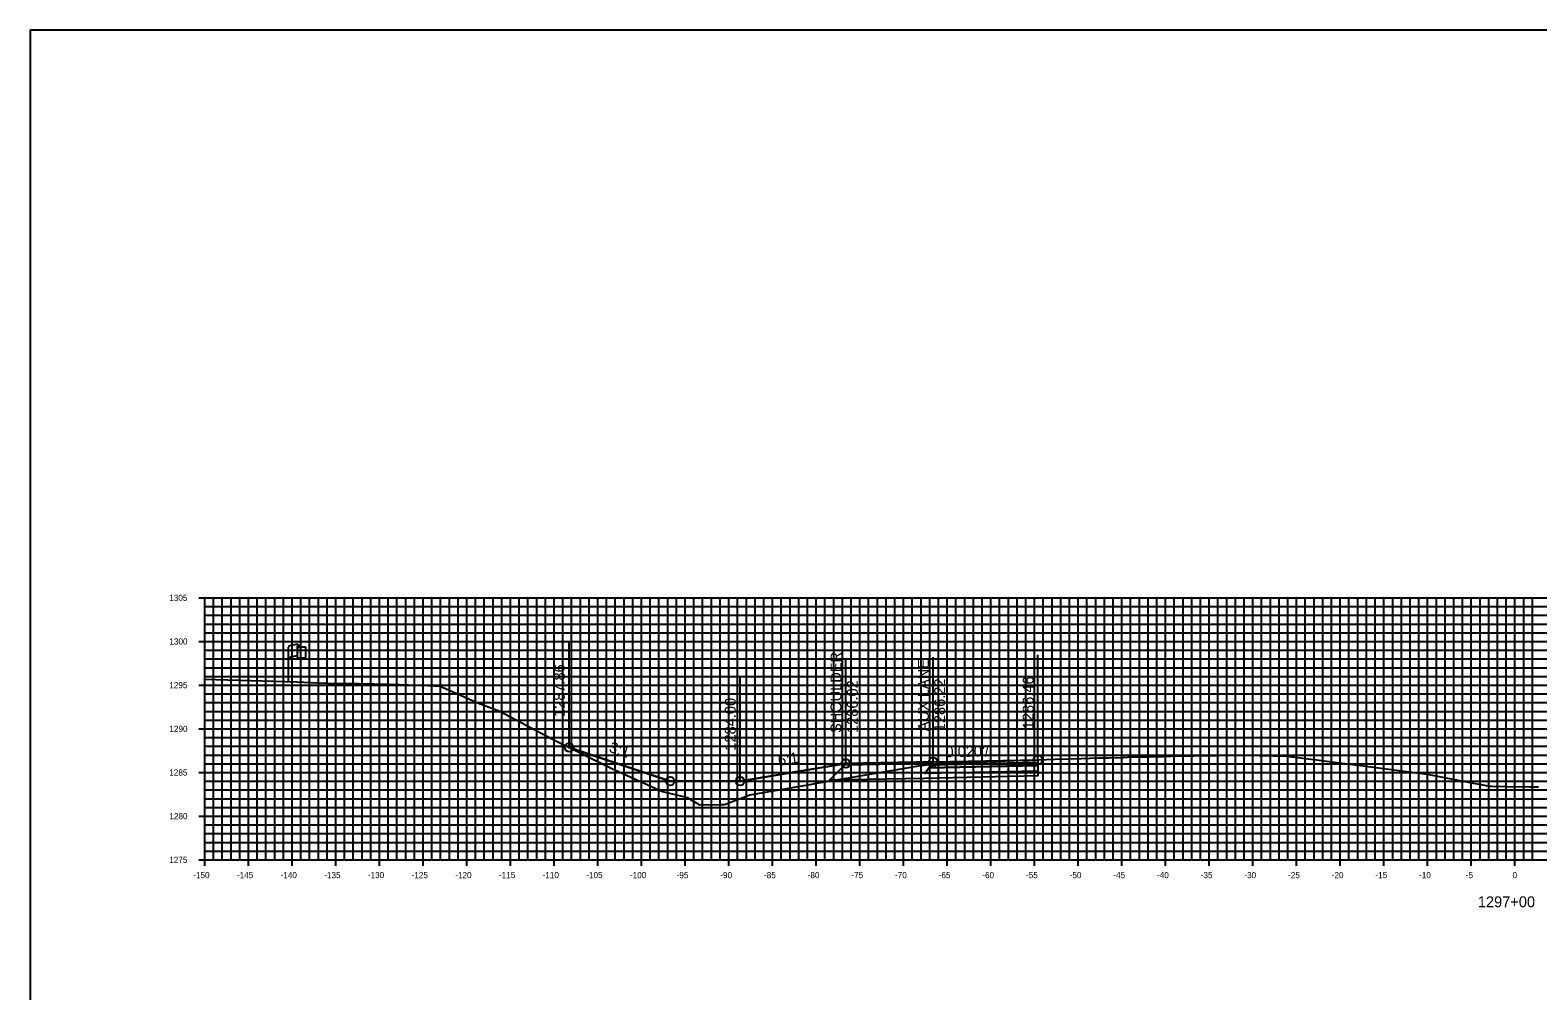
# Model space of a CAD drawing. Extents: x 674939 to 678919, y 750652 to 765176.
# Drawn here: x 678578.5 to 678751.2, y 763916.3 to 764026.3 of the extents above; entities that cross this region are included whole.
import ezdxf

# ---------------------------------------------------------------- set-up
doc = ezdxf.new("R2010")
doc.units = 0
for name, color, linetype in [('R_Alt Surface', 7, 'Continuous'), ('R_Axis', 7, 'Continuous'), ('R_Axis Annot', 7, 'Continuous'), ('R_Exist Surface', 7, 'Continuous'), ('R_Fin Surface', 7, 'Continuous'), ('R_Grid', 7, 'Continuous'), ('R_No Plot', 7, 'Continuous'), ('R_Xsect Elev', 7, 'Continuous'), ('R_Xsect Slope', 7, 'Continuous'), ('S_EXIST_ROW', 7, 'Continuous')]:
    doc.layers.add(name, color=color, linetype=linetype)

msp = doc.modelspace()

# ---------------------------------------------------------------- linework, layer by layer
for points in [[(678659.81, 763940.29), (678651.81, 763940.29), (678640.24, 763944.14)], [(678671.92, 763942.31), (678659.81, 763940.29)]]:
    msp.add_lwpolyline(points)
at = {"layer": 'R_Alt Surface'}
msp.add_lwpolyline([(678693.92, 763941.43), (678693.92, 763940.89), (678680.92, 763940.62), (678670.04, 763940.4), (678671.8, 763942.15)], dxfattribs=at)
for points in [[(678693.92, 763942.09), (678693.92, 763941.43), (678680.92, 763941.16), (678681.42, 763941.83)], [(678693.92, 763942.42), (678693.92, 763942.09), (678681.42, 763941.83), (678681.67, 763942.17)]]:
    msp.add_lwpolyline(points, close=True, dxfattribs=at)
at = {"layer": 'R_Axis'}
for p, q in [((678597.83, 763961.29), (678599.23, 763961.29)), ((678598.53, 763931.29), (678598.53, 763961.29)), ((678598.53, 763960.29), (678598.88, 763960.29)), ((678598.53, 763959.29), (678598.88, 763959.29)), ((678598.53, 763958.29), (678598.88, 763958.29)), ((678598.53, 763957.29), (678598.88, 763957.29)), ((678597.83, 763956.29), (678599.23, 763956.29)), ((678598.53, 763955.29), (678598.88, 763955.29)), ((678598.53, 763954.29), (678598.88, 763954.29)), ((678598.53, 763953.29), (678598.88, 763953.29)), ((678598.53, 763952.29), (678598.88, 763952.29)), ((678597.83, 763951.29), (678599.23, 763951.29)), ((678598.53, 763950.29), (678598.88, 763950.29)), ((678598.53, 763949.29), (678598.88, 763949.29)), ((678598.53, 763948.29), (678598.88, 763948.29)), ((678598.53, 763947.29), (678598.88, 763947.29)), ((678597.83, 763946.29), (678599.23, 763946.29)), ((678598.53, 763945.29), (678598.88, 763945.29)), ((678598.53, 763944.29), (678598.88, 763944.29)), ((678598.53, 763943.29), (678598.88, 763943.29)), ((678598.53, 763942.29), (678598.88, 763942.29)), ((678597.83, 763941.29), (678599.23, 763941.29)), ((678598.53, 763940.29), (678598.88, 763940.29)), ((678598.53, 763939.29), (678598.88, 763939.29)), ((678598.53, 763938.29), (678598.88, 763938.29)), ((678598.53, 763937.29), (678598.88, 763937.29)), ((678597.83, 763936.29), (678599.23, 763936.29)), ((678598.53, 763935.29), (678598.88, 763935.29)), ((678598.53, 763934.29), (678598.88, 763934.29)), ((678598.53, 763933.29), (678598.88, 763933.29)), ((678597.83, 763931.29), (678599.23, 763931.29)), ((678598.53, 763932.29), (678598.88, 763932.29)), ((678598.53, 763930.59), (678598.53, 763931.99)), ((678598.53, 763931.29), (678898.53, 763931.29)), ((678603.53, 763930.59), (678603.53, 763931.99)), ((678608.53, 763930.59), (678608.53, 763931.99)), ((678613.53, 763930.59), (678613.53, 763931.99)), ((678618.53, 763930.59), (678618.53, 763931.99)), ((678623.53, 763930.59), (678623.53, 763931.99)), ((678628.53, 763930.59), (678628.53, 763931.99)), ((678633.53, 763930.59), (678633.53, 763931.99)), ((678638.53, 763930.59), (678638.53, 763931.99)), ((678643.53, 763930.59), (678643.53, 763931.99)), ((678648.53, 763930.59), (678648.53, 763931.99)), ((678653.53, 763930.59), (678653.53, 763931.99)), ((678658.53, 763930.59), (678658.53, 763931.99)), ((678663.53, 763930.59), (678663.53, 763931.99)), ((678668.53, 763930.59), (678668.53, 763931.99)), ((678673.53, 763930.59), (678673.53, 763931.99)), ((678678.53, 763930.59), (678678.53, 763931.99)), ((678683.53, 763930.59), (678683.53, 763931.99)), ((678688.53, 763930.59), (678688.53, 763931.99)), ((678693.53, 763930.59), (678693.53, 763931.99)), ((678698.53, 763930.59), (678698.53, 763931.99)), ((678703.53, 763930.59), (678703.53, 763931.99)), ((678708.53, 763930.59), (678708.53, 763931.99)), ((678713.53, 763930.59), (678713.53, 763931.99)), ((678718.53, 763930.59), (678718.53, 763931.99)), ((678723.53, 763930.59), (678723.53, 763931.99)), ((678728.53, 763930.59), (678728.53, 763931.99)), ((678733.53, 763930.59), (678733.53, 763931.99)), ((678738.53, 763930.59), (678738.53, 763931.99)), ((678743.53, 763930.59), (678743.53, 763931.99)), ((678748.53, 763930.59), (678748.53, 763931.99))]:
    msp.add_line(p, q, dxfattribs=at)
at = {"layer": 'R_Exist Surface'}
msp.add_lwpolyline([(678598.53, 763951.98), (678609.05, 763951.66), (678611.47, 763951.57), (678613.73, 763951.48), (678616.14, 763951.49), (678619.68, 763951.39), (678624.08, 763951.24), (678625.49, 763951.18), (678629.87, 763949.24), (678632.3, 763948.31), (678638.32, 763945.09), (678645.13, 763941.74), (678650.93, 763939.11), (678652.55, 763938.72), (678653.76, 763938.42), (678654.86, 763937.77), (678655.21, 763937.58), (678657.46, 763937.62), (678658.02, 763937.63), (678658.84, 763937.93), (678660.92, 763938.72), (678667.83, 763939.91), (678668.6, 763940.05), (678669.53, 763940.21), (678680.51, 763942.1), (678682.23, 763942.27), (678683.72, 763942.39), (678684.2, 763942.42), (678684.9, 763942.44), (678686.23, 763942.5), (678687.01, 763942.51), (678690.22, 763942.62), (678692.1, 763942.69), (678692.96, 763942.72), (678693.92, 763942.75), (678695.85, 763942.8), (678698.9, 763942.89), (678700.9, 763942.96), (678702.01, 763942.97), (678703.61, 763943.01), (678703.72, 763942.99), (678704.17, 763943.03), (678706.51, 763943.1), (678708.28, 763943.14), (678710.06, 763943.18), (678711.83, 763943.21), (678714.4, 763943.25), (678715.73, 763943.27), (678716.17, 763943.28), (678717.49, 763943.29), (678718.37, 763943.28), (678718.47, 763943.28), (678718.81, 763943.27), (678719.26, 763943.25), (678719.48, 763943.23), (678720.82, 763943.21), (678721.79, 763943.2), (678722.13, 763943.18), (678722.39, 763943.15), (678726.13, 763942.69), (678726.96, 763942.58), (678732.35, 763941.9), (678738.49, 763941.11), (678743.19, 763940.19), (678745.64, 763939.71), (678745.94, 763939.71), (678749.06, 763939.65), (678749.86, 763939.67), (678750.25, 763939.66), (678751.21, 763939.64)], dxfattribs=at)
at = {"layer": 'R_Fin Surface'}
for points in [[(678640.24, 763944.14), (678651.81, 763940.29), (678659.81, 763940.29), (678671.92, 763942.31), (678681.92, 763942.51), (678693.92, 763942.75)], [(678671.92, 763942.31), (678681.92, 763942.51), (678693.92, 763942.75)], [(678671.92, 763942.31), (678671.92, 763942.31)]]:
    msp.add_lwpolyline(points, dxfattribs=at)
for points in [[(678681.92, 763942.51), (678671.92, 763942.31), (678671.8, 763942.15), (678681.8, 763942.35)], [(678693.92, 763942.75), (678693.92, 763942.42), (678681.67, 763942.17), (678681.92, 763942.51)]]:
    msp.add_lwpolyline(points, close=True, dxfattribs=at)
at = {"layer": 'R_Grid'}
for p, q in [((678598.53, 763961.29), (678898.53, 763961.29)), ((678598.53, 763931.29), (678598.53, 763961.29)), ((678599.53, 763931.29), (678599.53, 763961.29)), ((678600.53, 763931.29), (678600.53, 763961.29)), ((678601.53, 763931.29), (678601.53, 763961.29)), ((678602.53, 763931.29), (678602.53, 763961.29)), ((678603.53, 763931.29), (678603.53, 763961.29)), ((678604.53, 763931.29), (678604.53, 763961.29)), ((678605.53, 763931.29), (678605.53, 763961.29)), ((678606.53, 763931.29), (678606.53, 763961.29)), ((678607.53, 763931.29), (678607.53, 763961.29)), ((678608.53, 763931.29), (678608.53, 763961.29)), ((678609.53, 763931.29), (678609.53, 763961.29)), ((678610.53, 763931.29), (678610.53, 763961.29)), ((678611.53, 763931.29), (678611.53, 763961.29)), ((678612.53, 763931.29), (678612.53, 763961.29)), ((678613.53, 763931.29), (678613.53, 763961.29)), ((678614.53, 763931.29), (678614.53, 763961.29)), ((678615.53, 763931.29), (678615.53, 763961.29)), ((678616.53, 763931.29), (678616.53, 763961.29)), ((678617.53, 763931.29), (678617.53, 763961.29)), ((678618.53, 763931.29), (678618.53, 763961.29)), ((678619.53, 763931.29), (678619.53, 763961.29)), ((678620.53, 763931.29), (678620.53, 763961.29)), ((678621.53, 763931.29), (678621.53, 763961.29)), ((678622.53, 763931.29), (678622.53, 763961.29)), ((678623.53, 763931.29), (678623.53, 763961.29)), ((678624.53, 763931.29), (678624.53, 763961.29)), ((678625.53, 763931.29), (678625.53, 763961.29)), ((678626.53, 763931.29), (678626.53, 763961.29)), ((678627.53, 763931.29), (678627.53, 763961.29)), ((678628.53, 763931.29), (678628.53, 763961.29)), ((678629.53, 763931.29), (678629.53, 763961.29)), ((678630.53, 763931.29), (678630.53, 763961.29)), ((678631.53, 763931.29), (678631.53, 763961.29)), ((678632.53, 763931.29), (678632.53, 763961.29)), ((678633.53, 763931.29), (678633.53, 763961.29)), ((678634.53, 763931.29), (678634.53, 763961.29)), ((678635.53, 763931.29), (678635.53, 763961.29)), ((678636.53, 763931.29), (678636.53, 763961.29)), ((678637.53, 763931.29), (678637.53, 763961.29)), ((678638.53, 763931.29), (678638.53, 763961.29)), ((678639.53, 763931.29), (678639.53, 763961.29)), ((678640.53, 763931.29), (678640.53, 763961.29)), ((678641.53, 763931.29), (678641.53, 763961.29)), ((678642.53, 763931.29), (678642.53, 763961.29)), ((678643.53, 763931.29), (678643.53, 763961.29)), ((678644.53, 763931.29), (678644.53, 763961.29)), ((678645.53, 763931.29), (678645.53, 763961.29)), ((678646.53, 763931.29), (678646.53, 763961.29)), ((678647.53, 763931.29), (678647.53, 763961.29)), ((678648.53, 763931.29), (678648.53, 763961.29)), ((678649.53, 763931.29), (678649.53, 763961.29)), ((678650.53, 763931.29), (678650.53, 763961.29)), ((678651.53, 763931.29), (678651.53, 763961.29)), ((678652.53, 763931.29), (678652.53, 763961.29)), ((678653.53, 763931.29), (678653.53, 763961.29)), ((678654.53, 763931.29), (678654.53, 763961.29)), ((678655.53, 763931.29), (678655.53, 763961.29)), ((678656.53, 763931.29), (678656.53, 763961.29)), ((678657.53, 763931.29), (678657.53, 763961.29)), ((678658.53, 763931.29), (678658.53, 763961.29)), ((678659.53, 763931.29), (678659.53, 763961.29)), ((678660.53, 763931.29), (678660.53, 763961.29)), ((678661.53, 763931.29), (678661.53, 763961.29)), ((678662.53, 763931.29), (678662.53, 763961.29)), ((678663.53, 763931.29), (678663.53, 763961.29)), ((678664.53, 763931.29), (678664.53, 763961.29)), ((678665.53, 763931.29), (678665.53, 763961.29)), ((678666.53, 763931.29), (678666.53, 763961.29)), ((678667.53, 763931.29), (678667.53, 763961.29)), ((678668.53, 763931.29), (678668.53, 763961.29)), ((678669.53, 763931.29), (678669.53, 763961.29)), ((678670.53, 763931.29), (678670.53, 763961.29)), ((678671.53, 763931.29), (678671.53, 763961.29)), ((678672.53, 763931.29), (678672.53, 763961.29)), ((678673.53, 763931.29), (678673.53, 763961.29)), ((678674.53, 763931.29), (678674.53, 763961.29)), ((678675.53, 763931.29), (678675.53, 763961.29)), ((678676.53, 763931.29), (678676.53, 763961.29)), ((678677.53, 763931.29), (678677.53, 763961.29)), ((678678.53, 763931.29), (678678.53, 763961.29)), ((678679.53, 763931.29), (678679.53, 763961.29)), ((678680.53, 763931.29), (678680.53, 763961.29)), ((678681.53, 763931.29), (678681.53, 763961.29)), ((678682.53, 763931.29), (678682.53, 763961.29)), ((678683.53, 763931.29), (678683.53, 763961.29)), ((678684.53, 763931.29), (678684.53, 763961.29)), ((678685.53, 763931.29), (678685.53, 763961.29)), ((678686.53, 763931.29), (678686.53, 763961.29)), ((678687.53, 763931.29), (678687.53, 763961.29)), ((678688.53, 763931.29), (678688.53, 763961.29)), ((678689.53, 763931.29), (678689.53, 763961.29)), ((678690.53, 763931.29), (678690.53, 763961.29)), ((678691.53, 763931.29), (678691.53, 763961.29)), ((678692.53, 763931.29), (678692.53, 763961.29)), ((678693.53, 763931.29), (678693.53, 763961.29)), ((678694.53, 763931.29), (678694.53, 763961.29)), ((678695.53, 763931.29), (678695.53, 763961.29)), ((678696.53, 763931.29), (678696.53, 763961.29)), ((678697.53, 763931.29), (678697.53, 763961.29)), ((678698.53, 763931.29), (678698.53, 763961.29)), ((678699.53, 763931.29), (678699.53, 763961.29)), ((678700.53, 763931.29), (678700.53, 763961.29)), ((678701.53, 763931.29), (678701.53, 763961.29)), ((678702.53, 763931.29), (678702.53, 763961.29)), ((678703.53, 763931.29), (678703.53, 763961.29)), ((678704.53, 763931.29), (678704.53, 763961.29)), ((678705.53, 763931.29), (678705.53, 763961.29)), ((678706.53, 763931.29), (678706.53, 763961.29)), ((678707.53, 763931.29), (678707.53, 763961.29)), ((678708.53, 763931.29), (678708.53, 763961.29)), ((678709.53, 763931.29), (678709.53, 763961.29)), ((678710.53, 763931.29), (678710.53, 763961.29)), ((678711.53, 763931.29), (678711.53, 763961.29)), ((678712.53, 763931.29), (678712.53, 763961.29)), ((678713.53, 763931.29), (678713.53, 763961.29)), ((678714.53, 763931.29), (678714.53, 763961.29)), ((678715.53, 763931.29), (678715.53, 763961.29)), ((678716.53, 763931.29), (678716.53, 763961.29)), ((678717.53, 763931.29), (678717.53, 763961.29)), ((678718.53, 763931.29), (678718.53, 763961.29)), ((678719.53, 763931.29), (678719.53, 763961.29)), ((678720.53, 763931.29), (678720.53, 763961.29)), ((678721.53, 763931.29), (678721.53, 763961.29)), ((678722.53, 763931.29), (678722.53, 763961.29)), ((678723.53, 763931.29), (678723.53, 763961.29)), ((678724.53, 763931.29), (678724.53, 763961.29)), ((678725.53, 763931.29), (678725.53, 763961.29)), ((678726.53, 763931.29), (678726.53, 763961.29)), ((678727.53, 763931.29), (678727.53, 763961.29)), ((678728.53, 763931.29), (678728.53, 763961.29)), ((678729.53, 763931.29), (678729.53, 763961.29)), ((678730.53, 763931.29), (678730.53, 763961.29)), ((678731.53, 763931.29), (678731.53, 763961.29)), ((678732.53, 763931.29), (678732.53, 763961.29)), ((678733.53, 763931.29), (678733.53, 763961.29)), ((678734.53, 763931.29), (678734.53, 763961.29)), ((678735.53, 763931.29), (678735.53, 763961.29)), ((678736.53, 763931.29), (678736.53, 763961.29)), ((678737.53, 763931.29), (678737.53, 763961.29)), ((678738.53, 763931.29), (678738.53, 763961.29)), ((678739.53, 763931.29), (678739.53, 763961.29)), ((678740.53, 763931.29), (678740.53, 763961.29)), ((678741.53, 763931.29), (678741.53, 763961.29)), ((678742.53, 763931.29), (678742.53, 763961.29)), ((678743.53, 763931.29), (678743.53, 763961.29)), ((678744.53, 763931.29), (678744.53, 763961.29)), ((678745.53, 763931.29), (678745.53, 763961.29)), ((678746.53, 763931.29), (678746.53, 763961.29)), ((678747.53, 763931.29), (678747.53, 763961.29)), ((678748.53, 763931.29), (678748.53, 763961.29)), ((678749.53, 763931.29), (678749.53, 763961.29)), ((678750.53, 763931.29), (678750.53, 763961.29)), ((678598.53, 763960.29), (678898.53, 763960.29)), ((678598.53, 763959.29), (678898.53, 763959.29)), ((678598.53, 763958.29), (678898.53, 763958.29)), ((678598.53, 763957.29), (678898.53, 763957.29)), ((678598.53, 763956.29), (678898.53, 763956.29)), ((678598.53, 763955.29), (678898.53, 763955.29)), ((678598.53, 763954.29), (678898.53, 763954.29)), ((678598.53, 763953.29), (678898.53, 763953.29)), ((678598.53, 763952.29), (678898.53, 763952.29)), ((678598.53, 763951.29), (678898.53, 763951.29)), ((678598.53, 763950.29), (678898.53, 763950.29)), ((678598.53, 763949.29), (678898.53, 763949.29)), ((678598.53, 763948.29), (678898.53, 763948.29)), ((678598.53, 763947.29), (678898.53, 763947.29)), ((678598.53, 763946.29), (678898.53, 763946.29)), ((678598.53, 763945.29), (678898.53, 763945.29)), ((678598.53, 763944.29), (678898.53, 763944.29)), ((678598.53, 763943.29), (678898.53, 763943.29)), ((678598.53, 763942.29), (678898.53, 763942.29)), ((678598.53, 763941.29), (678898.53, 763941.29)), ((678598.53, 763940.29), (678898.53, 763940.29)), ((678598.53, 763939.29), (678898.53, 763939.29)), ((678598.53, 763938.29), (678898.53, 763938.29)), ((678598.53, 763937.29), (678898.53, 763937.29)), ((678598.53, 763936.29), (678898.53, 763936.29)), ((678598.53, 763935.29), (678898.53, 763935.29)), ((678598.53, 763934.29), (678898.53, 763934.29)), ((678598.53, 763933.29), (678898.53, 763933.29)), ((678598.53, 763932.29), (678898.53, 763932.29)), ((678598.53, 763931.29), (678898.53, 763931.29))]:
    msp.add_line(p, q, dxfattribs=at)
at = {"layer": 'R_No Plot'}
msp.add_lwpolyline([(678578.53, 763806.29), (678918.53, 763806.29), (678918.53, 764026.29), (678578.53, 764026.29)], close=True, dxfattribs=at)
for centre in [(678640.24, 763944.14), (678671.92, 763942.31), (678671.92, 763942.31), (678681.92, 763942.51), (678693.92, 763942.75), (678651.81, 763940.29), (678659.81, 763940.29)]:
    msp.add_circle(centre, 0.5, dxfattribs=at)
at = {"layer": 'R_Xsect Elev'}
for p, q in [((678640.24, 763944.14), (678640.24, 763956.14)), ((678671.92, 763942.31), (678671.92, 763954.31)), ((678681.92, 763942.51), (678681.92, 763954.51)), ((678693.92, 763942.75), (678693.92, 763954.75)), ((678659.81, 763940.29), (678659.81, 763952.29))]:
    msp.add_line(p, q, dxfattribs=at)
at = {"layer": 'S_EXIST_ROW'}
for p, q in [((678608.11, 763951.68), (678608.11, 763955.63)), ((678609.11, 763955.73), (678609.11, 763955.71)), ((678609.11, 763955.71), (678609.11, 763954.49)), ((678609.28, 763955.88), (678609.28, 763955.64)), ((678610.04, 763955.69), (678610.04, 763954.45))]:
    msp.add_line(p, q, dxfattribs=at)
for centre, radius, start, end in [((678609.19, 763955.73), 0.078, 88.6458, 274.2828), ((678609.2, 763955.88), 0.0783, 263.0712, 93.9564), ((678609.19, 763954.49), 0.0783, 180, 273.9564)]:
    msp.add_arc(centre, radius, start, end, dxfattribs=at)
for centre, major_axis, ratio, start_param, end_param in [((678609.7, 763955.68), (-1.58, -0.04), 0.19887, 5.030368, 6.283185), ((678610.4, 763955.79), (-1.23, -0.13), 0.052933, 0.159456, 1.268315), ((678609.69, 763954.36), (-1.58, -0.04), 0.19887, 5.083035, 6.194897), ((678610.4, 763954.55), (-1.23, -0.13), 0.052933, 0.159456, 1.268315)]:
    msp.add_ellipse(centre, major_axis=major_axis, ratio=ratio, start_param=start_param, end_param=end_param, dxfattribs=at)

# ---------------------------------------------------------------- texts
at = {"layer": 'R_Axis Annot'}
for s, height, p in [('1305', 0.7, (678594.46, 763960.94)), ('1300', 0.7, (678594.47, 763955.94)), ('1295', 0.7, (678594.46, 763950.94)), ('1290', 0.7, (678594.47, 763945.94)), ('1285', 0.7, (678594.46, 763940.94)), ('1280', 0.7, (678594.47, 763935.94)), ('1275', 0.7, (678594.46, 763930.94)), ('-150', 0.7, (678597.2, 763929.19)), ('-145', 0.7, (678602.2, 763929.19)), ('-140', 0.7, (678607.2, 763929.19)), ('-135', 0.7, (678612.2, 763929.19)), ('-130', 0.7, (678617.2, 763929.19)), ('-125', 0.7, (678622.2, 763929.19)), ('-120', 0.7, (678627.2, 763929.19)), ('-115', 0.7, (678632.2, 763929.19)), ('-110', 0.7, (678637.2, 763929.19)), ('-105', 0.7, (678642.2, 763929.19)), ('-100', 0.7, (678647.2, 763929.19)), ('-95', 0.7, (678652.55, 763929.19)), ('-90', 0.7, (678657.55, 763929.19)), ('-85', 0.7, (678662.55, 763929.19)), ('-80', 0.7, (678667.55, 763929.19)), ('-75', 0.7, (678672.55, 763929.19)), ('-70', 0.7, (678677.55, 763929.19)), ('-65', 0.7, (678682.55, 763929.19)), ('-60', 0.7, (678687.55, 763929.19)), ('-55', 0.7, (678692.55, 763929.19)), ('-50', 0.7, (678697.55, 763929.19)), ('-45', 0.7, (678702.55, 763929.19)), ('-40', 0.7, (678707.55, 763929.19)), ('-35', 0.7, (678712.55, 763929.19)), ('-30', 0.7, (678717.55, 763929.19)), ('-25', 0.7, (678722.55, 763929.19)), ('-20', 0.7, (678727.55, 763929.19)), ('-15', 0.7, (678732.55, 763929.19)), ('-10', 0.7, (678737.55, 763929.19)), ('-5', 0.7, (678742.9, 763929.19)), ('0', 0.7, (678748.25, 763929.19)), ('1297+00', 1.25, (678744.28, 763925.86))]:
    msp.add_text(s, height=height, dxfattribs=at).set_placement(p)
at = {"layer": 'R_Xsect Elev'}
for s, p in [('SHOULDER', (678671.42, 763945.81)), ('AUX LANE', (678681.42, 763946.01)), ('1287.86', (678639.74, 763947.64)), ('1286.22', (678683.29, 763946.01)), ('1286.46', (678693.42, 763946.25)), ('1286.02', (678673.29, 763945.81)), ('1284.00', (678659.31, 763943.79))]:
    msp.add_text(s, height=1.25, rotation=90, dxfattribs=at).set_placement(p)
at = {"layer": 'R_Xsect Slope'}
for s, rotation, p in [('3:1', 341.5651, (678644.72, 763943.68)), ('6:1', 9.4623, (678664.26, 763942.04)), ("0.020'/'", 1.1458, (678683.34, 763943.03))]:
    msp.add_text(s, height=1.25, rotation=rotation, dxfattribs=at).set_placement(p)
at = {"layer": 'S_EXIST_ROW'}
for s, height, rotation, p in [(' O', 0.2, 9.9884, (678608.78, 763955.18)), ('DWB 11-9-07', 0.01, 90, (678609.28, 763955.65)), ('R ', 0.2, 9.9884, (678608.63, 763955.14)), ('W', 0.2, 351.1788, (678609.11, 763955.01)), ('DWB 11-9-07', 0.01, 5.0717, (678609.94, 763954.45)), ('DWB 11-9-07', 0.01, 90, (678608.11, 763951.69))]:
    msp.add_text(s, height=height, rotation=rotation, dxfattribs=at).set_placement(p)

doc.saveas('drawing.dxf')
